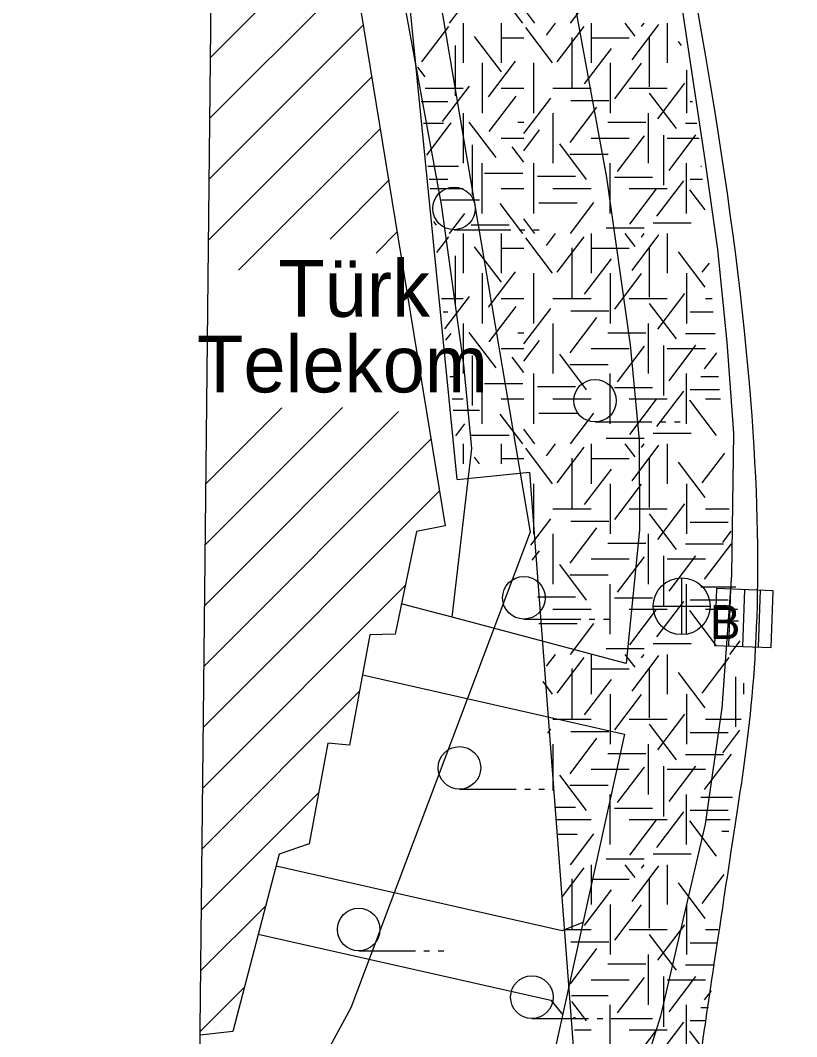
# Model space of a CAD drawing. Extents: x 419677 to 421689, y 4450851 to 4452923.
# Drawn here: x 420165.77 to 420193.13, y 4452141.03 to 4452176.82 of the extents above; entities that cross this region are included whole.
import ezdxf

# ---------------------------------------------------------------- set-up
doc = ezdxf.new("R2010")
doc.units = 0
for name, color, linetype in [('AA_HH', 7, 'Continuous'), ('Level 10', 7, 'Continuous'), ('Level 41', 7, 'Continuous'), ('Level 62', 7, 'Continuous')]:
    doc.layers.add(name, color=color, linetype=linetype)

msp = doc.modelspace()

# ---------------------------------------------------------------- linework, layer by layer
at = {"layer": 'AA_HH'}
for p, q in [((420172.473, 4452175.514), (420177.251, 4452180.293)), ((420172.45, 4452173.37), (420177.55, 4452178.47)), ((420172.428, 4452171.225), (420177.849, 4452176.647)), ((420172.405, 4452169.081), (420178.147, 4452174.824)), ((420173.461, 4452168.016), (420178.446, 4452173.002)), ((420176.684, 4452169.118), (420178.745, 4452171.179)), ((420178.312, 4452168.624), (420179.043, 4452169.356)), ((420181.054, 4452169.447), (420183.054, 4452169.447)), ((420183.354, 4452169.447), (420183.554, 4452169.447)), ((420183.854, 4452169.447), (420184.054, 4452169.447)), ((420172.292, 4452158.36), (420177.121, 4452163.19)), ((420172.315, 4452160.505), (420174.981, 4452163.171)), ((420172.269, 4452156.216), (420179.097, 4452163.045)), ((420186.024, 4452162.675), (420188.024, 4452162.675)), ((420188.324, 4452162.675), (420188.524, 4452162.675)), ((420188.824, 4452162.675), (420189.024, 4452162.675)), ((420172.247, 4452154.072), (420180.238, 4452162.065)), ((420172.224, 4452151.928), (420180.536, 4452160.242)), ((420189.077, 4452157.187), (420189.077, 4452155.187)), ((420172.201, 4452149.784), (420179.331, 4452156.915)), ((420190.309, 4452156.805), (420190.238, 4452154.807)), ((420190.309, 4452156.805), (420190.238, 4452154.807)), ((420192.307, 4452156.734), (420190.309, 4452156.805)), ((420192.307, 4452156.734), (420190.309, 4452156.805)), ((420190.742, 4452154.789), (420190.813, 4452156.787)), ((420191.237, 4452154.771), (420191.308, 4452156.77)), ((420191.784, 4452154.752), (420191.855, 4452156.75)), ((420192.236, 4452154.736), (420192.307, 4452156.734)), ((420192.236, 4452154.736), (420192.307, 4452156.734)), ((420188.077, 4452156.187), (420190.077, 4452156.187)), ((420183.518, 4452155.736), (420185.518, 4452155.736)), ((420185.818, 4452155.736), (420186.018, 4452155.736)), ((420186.318, 4452155.736), (420186.518, 4452155.736)), ((420190.238, 4452154.807), (420192.236, 4452154.736)), ((420190.238, 4452154.807), (420192.236, 4452154.736)), ((420172.179, 4452147.64), (420177.716, 4452153.178)), ((420172.156, 4452145.495), (420176.284, 4452149.624)), ((420181.244, 4452149.743), (420183.244, 4452149.743)), ((420183.544, 4452149.743), (420183.744, 4452149.743)), ((420184.044, 4452149.743), (420184.244, 4452149.743)), ((420172.133, 4452143.351), (420174.417, 4452145.635)), ((420177.694, 4452144.051), (420179.694, 4452144.051)), ((420179.994, 4452144.051), (420180.194, 4452144.051)), ((420180.494, 4452144.051), (420180.694, 4452144.051)), ((420172.111, 4452141.207), (420173.667, 4452142.764)), ((420183.797, 4452141.668), (420185.797, 4452141.668)), ((420186.097, 4452141.668), (420186.297, 4452141.668)), ((420186.597, 4452141.668), (420186.797, 4452141.668))]:
    msp.add_line(p, q, dxfattribs=at)
msp.add_lwpolyline([(420173.096, 4452234.536), (420705.284, 4452228.915), (420698.004, 4451534.891), (420165.768, 4451540.511)], close=True, dxfattribs=at)
for points in [[(420184.995, 4452198.251), (420186.585, 4452189.816), (420188.874, 4452178.7), (420189.889, 4452171.907), (420190.342, 4452168.755), (420190.666, 4452165.489), (420190.901, 4452162.284), (420190.838, 4452157.288), (420190.488, 4452152.611), (420189.908, 4452148.513), (420188.334, 4452141.751), (420186.555, 4452136.103), (420182.715, 4452127.295), (420181.636, 4452125.222), (420180.061, 4452122.697), (420176.07, 4452116.914), (420173.997, 4452114.39), (420172.441, 4452112.559), (420171.802, 4452111.929)], [(420172.549, 4452182.659), (420176.766, 4452183.264), (420180.737, 4452159.016), (420179.728, 4452158.821), (420178.974, 4452155.204), (420178.081, 4452155.183), (420177.371, 4452151.291), (420176.604, 4452151.358), (420175.946, 4452147.817), (420174.889, 4452147.451), (420173.257, 4452141.204), (420172.109, 4452141.08)], [(420172.549, 4452182.659), (420176.766, 4452183.264), (420180.737, 4452159.016), (420179.728, 4452158.821), (420178.974, 4452155.204), (420178.081, 4452155.183), (420177.371, 4452151.291), (420176.604, 4452151.358), (420175.946, 4452147.817), (420174.889, 4452147.451), (420173.257, 4452141.204), (420172.109, 4452141.08)], [(420178.869, 4452179.823), (420184.668, 4452180.892), (420186.432, 4452171.28), (420187.258, 4452165.392), (420187.579, 4452162.035), (420187.586, 4452158.882), (420187.12, 4452154.169), (420180.984, 4452155.797)], [(420180.984, 4452155.797), (420181.684, 4452161.743), (420181.403, 4452164.692), (420180.611, 4452170.329), (420178.869, 4452179.823)], [(420180.984, 4452155.797), (420179.196, 4452156.272)], [(420177.823, 4452153.769), (420187.066, 4452151.679), (420184.268, 4452139.01)], [(420174.782, 4452147.043), (420184.861, 4452144.763), (420185.604, 4452145.058)], [(420174.154, 4452144.639), (420184.466, 4452142.307), (420184.884, 4452141.799)]]:
    msp.add_lwpolyline(points, dxfattribs=at)
for centre, radius in [((420181.054, 4452170.197), 0.75), ((420186.024, 4452163.425), 0.75), ((420183.518, 4452156.486), 0.75), ((420189.077, 4452156.187), 1), ((420181.244, 4452150.493), 0.75), ((420177.694, 4452144.801), 0.75), ((420183.797, 4452142.418), 0.75)]:
    msp.add_circle(centre, radius, dxfattribs=at)
at = {"layer": 'Level 10'}
msp.add_lwpolyline([(420175.098, 4452209.758), (420183.741, 4452158.794), (420177.416, 4452142.041), (420172.015, 4452132.085)], dxfattribs=at)
at = {"layer": 'Level 41'}
for p, q in [((420183.48, 4452176.718), (420182.678, 4452177.774)), ((420185.156, 4452176.718), (420185.985, 4452177.809)), ((420180.897, 4452176.718), (420181.434, 4452177.424)), ((420183.903, 4452176.718), (420183.509, 4452177.236)), ((420179.925, 4452175.355), (420180.874, 4452176.605)), ((420181.378, 4452176.718), (420181.378, 4452175.32)), ((420182.721, 4452176.718), (420182.721, 4452175.32)), ((420182.721, 4452176.718), (420182.721, 4452175.32)), ((420184.53, 4452175.32), (420183.581, 4452176.57)), ((420184.319, 4452176.301), (420184.636, 4452176.718)), ((420184.69, 4452175.355), (420185.639, 4452176.605)), ((420185.885, 4452176.718), (420185.885, 4452175.32)), ((420187.434, 4452176.266), (420187.09, 4452176.718)), ((420187.327, 4452175.424), (420188.277, 4452176.674)), ((420187.66, 4452176.598), (420187.751, 4452176.718)), ((420188.571, 4452176.718), (420188.571, 4452175.32)), ((420182.722, 4452175.004), (420181.773, 4452176.253)), ((420182.721, 4452176.204), (420183.509, 4452176.204)), ((420185.21, 4452176.216), (420185.21, 4452174.449)), ((420185.885, 4452176.204), (420187.228, 4452176.204)), ((420187.927, 4452176.251), (420187.927, 4452174.484)), ((420189.07, 4452175.936), (420188.962, 4452176.078)), ((420181.096, 4452175.93), (420181.096, 4452174.163)), ((420185.65, 4452174.583), (420186.599, 4452175.833)), ((420182.27, 4452174.127), (420183.219, 4452175.377)), ((420180.032, 4452174.829), (420179.773, 4452175.17)), ((420182.05, 4452175.32), (420182.05, 4452173.553)), ((420182.05, 4452175.32), (420182.05, 4452173.553)), ((420183.871, 4452173.553), (420183.871, 4452175.32)), ((420186.557, 4452175.32), (420186.557, 4452173.553)), ((420186.716, 4452174.058), (420187.665, 4452175.308)), ((420189.243, 4452175.062), (420189.243, 4452173.553)), ((420180.035, 4452174.436), (420181.378, 4452174.436)), ((420180.645, 4452173.252), (420181.594, 4452174.502)), ((420182.721, 4452174.436), (420183.509, 4452174.436)), ((420184.542, 4452174.436), (420185.885, 4452174.436)), ((420187.228, 4452174.436), (420188.571, 4452174.436)), ((420188.233, 4452173.357), (420189.184, 4452174.606)), ((420179.898, 4452173.966), (420180.838, 4452173.966)), ((420182.296, 4452172.901), (420183.246, 4452174.15)), ((420183.519, 4452172.832), (420184.468, 4452174.081)), ((420185.166, 4452174.002), (420186.509, 4452174.002)), ((420188.899, 4452173.007), (420187.949, 4452174.256)), ((420189.374, 4452173.966), (420189.46, 4452173.966)), ((420181.378, 4452173.553), (420181.378, 4452171.786)), ((420184.542, 4452173.553), (420184.542, 4452171.786)), ((420185.144, 4452172.515), (420186.093, 4452173.765)), ((420187.9, 4452173.553), (420187.9, 4452171.786)), ((420179.978, 4452173.196), (420180.678, 4452173.196)), ((420180.094, 4452172.073), (420180.955, 4452173.205)), ((420182.535, 4452171.989), (420181.586, 4452173.238)), ((420183.305, 4452173.229), (420183.509, 4452173.229)), ((420186.472, 4452173.229), (420187.815, 4452173.229)), ((420189.214, 4452173.196), (420189.612, 4452173.196)), ((420183.509, 4452172.223), (420184.068, 4452172.959)), ((420180.033, 4452172.669), (420180.035, 4452172.669)), ((420182.721, 4452172.669), (420183.509, 4452172.669)), ((420185.885, 4452172.669), (420187.228, 4452172.669)), ((420186.821, 4452171.499), (420187.771, 4452172.749)), ((420188.432, 4452172.781), (420188.432, 4452171.013)), ((420188.571, 4452172.669), (420189.695, 4452172.669)), ((420188.632, 4452171.535), (420189.581, 4452172.784)), ((420181.696, 4452172.431), (420181.696, 4452170.663)), ((420183.509, 4452171.829), (420183.103, 4452172.363)), ((420185.729, 4452171.218), (420184.78, 4452172.468)), ((420182.05, 4452170.018), (420182.05, 4452171.786)), ((420183.871, 4452170.018), (420183.871, 4452171.786)), ((420185.139, 4452172.109), (420186.482, 4452172.109)), ((420186.557, 4452170.018), (420186.557, 4452171.786)), ((420189.243, 4452170.018), (420189.243, 4452171.786)), ((420180.134, 4452171.688), (420181.212, 4452171.688)), ((420182.132, 4452171.443), (420183.475, 4452171.443)), ((420189.748, 4452171.688), (420189.775, 4452171.688)), ((420180.182, 4452171.232), (420180.838, 4452171.232)), ((420183.994, 4452171.337), (420185.337, 4452171.337)), ((420186.711, 4452171.303), (420188.054, 4452171.303)), ((420188.207, 4452169.921), (420189.156, 4452171.171)), ((420189.374, 4452171.232), (420189.812, 4452171.232)), ((420180.216, 4452170.902), (420181.378, 4452170.902)), ((420182.721, 4452170.902), (420183.509, 4452170.902)), ((420184.542, 4452170.902), (420185.885, 4452170.902)), ((420187.228, 4452170.902), (420188.571, 4452170.902)), ((420187.247, 4452169.642), (420188.196, 4452170.891)), ((420189.9, 4452170.145), (420189.36, 4452170.856)), ((420180.614, 4452170.495), (420181.957, 4452170.495)), ((420183.48, 4452169.309), (420182.678, 4452170.365)), ((420184.048, 4452170.391), (420185.39, 4452170.391)), ((420185.156, 4452169.309), (420185.985, 4452170.4)), ((420180.897, 4452169.309), (420181.434, 4452170.015)), ((420180.431, 4452169.607), (420180.338, 4452169.73)), ((420181.653, 4452169.621), (420182.996, 4452169.621)), ((420183.903, 4452169.309), (420183.509, 4452169.827)), ((420188.07, 4452169.69), (420189.413, 4452169.69)), ((420181.378, 4452169.309), (420181.378, 4452167.911)), ((420182.721, 4452169.309), (420182.721, 4452167.911)), ((420182.721, 4452169.309), (420182.721, 4452167.911)), ((420184.319, 4452168.892), (420184.636, 4452169.309)), ((420185.885, 4452169.309), (420185.885, 4452167.911)), ((420186.418, 4452169.515), (420187.761, 4452169.515)), ((420187.434, 4452168.857), (420187.09, 4452169.309)), ((420187.327, 4452168.015), (420188.277, 4452169.265)), ((420187.66, 4452169.189), (420187.751, 4452169.309)), ((420188.571, 4452169.309), (420188.571, 4452167.911)), ((420180.451, 4452168.639), (420180.874, 4452169.196)), ((420184.53, 4452167.911), (420183.581, 4452169.161)), ((420184.69, 4452167.946), (420185.639, 4452169.196)), ((420182.722, 4452167.595), (420181.773, 4452168.844)), ((420182.721, 4452168.795), (420183.509, 4452168.795)), ((420185.21, 4452168.807), (420185.21, 4452167.04)), ((420185.885, 4452168.795), (420187.228, 4452168.795)), ((420187.927, 4452168.842), (420187.927, 4452167.075)), ((420189.911, 4452167.42), (420188.962, 4452168.669)), ((420181.096, 4452168.521), (420181.096, 4452166.754)), ((420185.65, 4452167.174), (420186.599, 4452168.424)), ((420189.804, 4452167.946), (420190.053, 4452168.274)), ((420182.05, 4452167.911), (420182.05, 4452166.144)), ((420182.05, 4452167.911), (420182.05, 4452166.144)), ((420182.27, 4452166.718), (420183.219, 4452167.968)), ((420183.871, 4452166.144), (420183.871, 4452167.911)), ((420186.557, 4452167.911), (420186.557, 4452166.144)), ((420186.716, 4452166.649), (420187.665, 4452167.899)), ((420189.243, 4452167.911), (420189.243, 4452166.144)), ((420188.233, 4452165.948), (420189.184, 4452167.197)), ((420180.618, 4452167.027), (420181.378, 4452167.027)), ((420180.729, 4452165.954), (420181.594, 4452167.093)), ((420182.721, 4452167.027), (420183.509, 4452167.027)), ((420184.542, 4452167.027), (420185.885, 4452167.027)), ((420187.228, 4452167.027), (420188.571, 4452167.027)), ((420188.899, 4452165.598), (420187.949, 4452166.847)), ((420189.914, 4452167.027), (420190.154, 4452167.027)), ((420180.667, 4452166.557), (420180.838, 4452166.557)), ((420182.296, 4452165.492), (420183.246, 4452166.741)), ((420183.519, 4452165.423), (420184.468, 4452166.672)), ((420185.166, 4452166.593), (420186.509, 4452166.593)), ((420189.374, 4452166.557), (420190.193, 4452166.557)), ((420181.378, 4452166.144), (420181.378, 4452164.377)), ((420184.542, 4452166.144), (420184.542, 4452164.377)), ((420185.144, 4452165.106), (420186.093, 4452166.356)), ((420187.9, 4452166.144), (420187.9, 4452164.377)), ((420180.771, 4452165.554), (420180.955, 4452165.796)), ((420182.535, 4452164.58), (420181.586, 4452165.829)), ((420183.305, 4452165.82), (420183.509, 4452165.82)), ((420186.472, 4452165.82), (420187.815, 4452165.82)), ((420189.214, 4452165.787), (420190.255, 4452165.787)), ((420183.509, 4452164.814), (420184.068, 4452165.55)), ((420186.821, 4452164.09), (420187.771, 4452165.34)), ((420188.432, 4452165.372), (420188.432, 4452163.604)), ((420188.632, 4452164.126), (420189.581, 4452165.375)), ((420181.696, 4452165.022), (420181.696, 4452163.254)), ((420182.721, 4452165.26), (420183.509, 4452165.26)), ((420185.729, 4452163.809), (420184.78, 4452165.059)), ((420185.885, 4452165.26), (420187.228, 4452165.26)), ((420188.571, 4452165.26), (420189.914, 4452165.26)), ((420189.884, 4452164.546), (420190.311, 4452165.107)), ((420183.509, 4452164.42), (420183.103, 4452164.954)), ((420185.139, 4452164.7), (420186.482, 4452164.7)), ((420180.903, 4452164.279), (420181.212, 4452164.279)), ((420182.05, 4452162.609), (420182.05, 4452164.377)), ((420183.871, 4452162.609), (420183.871, 4452164.377)), ((420186.557, 4452162.609), (420186.557, 4452164.377)), ((420189.243, 4452162.609), (420189.243, 4452164.377)), ((420189.748, 4452164.279), (420190.378, 4452164.279)), ((420182.132, 4452164.034), (420183.475, 4452164.034)), ((420183.994, 4452163.928), (420185.337, 4452163.928)), ((420186.711, 4452163.894), (420188.054, 4452163.894)), ((420188.207, 4452162.512), (420189.156, 4452163.762)), ((420189.374, 4452163.823), (420190.415, 4452163.823)), ((420180.985, 4452163.493), (420181.378, 4452163.493)), ((420182.721, 4452163.493), (420183.509, 4452163.493)), ((420184.542, 4452163.493), (420185.885, 4452163.493)), ((420187.228, 4452163.493), (420188.571, 4452163.493)), ((420187.247, 4452162.233), (420188.196, 4452163.482)), ((420190.31, 4452162.198), (420189.36, 4452163.447)), ((420189.914, 4452163.493), (420190.442, 4452163.493)), ((420181.027, 4452163.086), (420181.957, 4452163.086)), ((420183.48, 4452161.9), (420182.678, 4452162.956)), ((420184.048, 4452162.982), (420185.39, 4452162.982)), ((420185.156, 4452161.9), (420185.985, 4452162.991)), ((420181.12, 4452162.193), (420181.434, 4452162.606)), ((420181.653, 4452162.212), (420182.996, 4452162.212)), ((420183.903, 4452161.9), (420183.509, 4452162.418)), ((420186.418, 4452162.106), (420187.761, 4452162.106)), ((420188.07, 4452162.281), (420189.413, 4452162.281)), ((420181.378, 4452161.9), (420181.378, 4452161.197)), ((420182.721, 4452161.9), (420182.721, 4452161.197)), ((420182.721, 4452161.9), (420182.721, 4452161.197)), ((420184.53, 4452160.502), (420183.581, 4452161.752)), ((420184.319, 4452161.483), (420184.636, 4452161.9)), ((420184.69, 4452160.537), (420185.639, 4452161.787)), ((420185.885, 4452161.9), (420185.885, 4452160.502)), ((420187.434, 4452161.448), (420187.09, 4452161.9)), ((420187.327, 4452160.606), (420188.277, 4452161.856)), ((420187.66, 4452161.78), (420187.751, 4452161.9)), ((420188.571, 4452161.9), (420188.571, 4452160.502)), ((420181.954, 4452161.197), (420181.773, 4452161.435)), ((420182.721, 4452161.386), (420183.509, 4452161.386)), ((420185.21, 4452161.398), (420185.21, 4452159.631)), ((420185.885, 4452161.386), (420187.228, 4452161.386)), ((420187.927, 4452161.433), (420187.927, 4452159.666)), ((420189.804, 4452160.537), (420190.597, 4452161.582)), ((420189.911, 4452160.011), (420188.962, 4452161.26)), ((420185.65, 4452159.765), (420186.599, 4452161.015)), ((420183.871, 4452158.735), (420183.871, 4452160.502)), ((420186.557, 4452160.502), (420186.557, 4452158.735)), ((420186.716, 4452159.24), (420187.665, 4452160.49)), ((420189.243, 4452160.502), (420189.243, 4452158.735)), ((420184.542, 4452159.618), (420185.885, 4452159.618)), ((420187.228, 4452159.618), (420188.571, 4452159.618)), ((420188.233, 4452158.539), (420189.184, 4452159.788)), ((420189.914, 4452159.618), (420190.757, 4452159.618)), ((420183.766, 4452158.339), (420184.468, 4452159.263)), ((420188.899, 4452158.189), (420187.949, 4452159.438)), ((420185.144, 4452157.697), (420186.093, 4452158.947)), ((420185.166, 4452159.184), (420186.509, 4452159.184)), ((420189.374, 4452159.148), (420190.717, 4452159.148)), ((420184.542, 4452158.735), (420184.542, 4452156.968)), ((420187.9, 4452158.735), (420187.9, 4452156.968)), ((420190.524, 4452158.434), (420190.822, 4452158.826)), ((420186.472, 4452158.411), (420187.815, 4452158.411)), ((420189.214, 4452158.378), (420190.557, 4452158.378)), ((420189.884, 4452157.137), (420190.834, 4452158.387)), ((420183.814, 4452157.806), (420184.068, 4452158.141)), ((420185.885, 4452157.851), (420187.228, 4452157.851)), ((420186.821, 4452156.681), (420187.771, 4452157.931)), ((420188.432, 4452157.963), (420188.432, 4452156.195)), ((420188.571, 4452157.851), (420189.914, 4452157.851)), ((420188.632, 4452156.717), (420189.581, 4452157.966)), ((420185.729, 4452156.4), (420184.78, 4452157.65)), ((420185.139, 4452157.291), (420186.482, 4452157.291)), ((420186.557, 4452155.2), (420186.557, 4452156.968)), ((420189.243, 4452155.2), (420189.243, 4452156.968)), ((420189.748, 4452156.87), (420190.981, 4452156.87)), ((420183.994, 4452156.519), (420185.337, 4452156.519)), ((420186.711, 4452156.485), (420188.054, 4452156.485)), ((420189.374, 4452156.414), (420190.717, 4452156.414)), ((420184.542, 4452156.084), (420185.885, 4452156.084)), ((420187.228, 4452156.084), (420188.571, 4452156.084)), ((420187.247, 4452154.824), (420188.196, 4452156.073)), ((420188.207, 4452155.103), (420189.156, 4452156.353)), ((420190.31, 4452154.789), (420189.36, 4452156.038)), ((420189.914, 4452156.084), (420191.045, 4452156.084)), ((420190.493, 4452155.677), (420191.078, 4452155.677)), ((420184.048, 4452155.573), (420185.39, 4452155.573)), ((420185.156, 4452154.491), (420185.985, 4452155.582)), ((420190.776, 4452154.491), (420191.136, 4452154.964)), ((420186.418, 4452154.697), (420187.761, 4452154.697)), ((420188.07, 4452154.872), (420189.413, 4452154.872)), ((420184.319, 4452154.074), (420184.636, 4452154.491)), ((420184.69, 4452153.128), (420185.639, 4452154.378)), ((420185.885, 4452154.491), (420185.885, 4452153.093)), ((420187.434, 4452154.039), (420187.09, 4452154.491)), ((420187.327, 4452153.197), (420188.277, 4452154.447)), ((420187.66, 4452154.371), (420187.751, 4452154.491)), ((420188.571, 4452154.491), (420188.571, 4452153.093)), ((420189.804, 4452153.128), (420190.753, 4452154.378)), ((420185.21, 4452153.989), (420185.21, 4452152.222)), ((420185.885, 4452153.977), (420187.228, 4452153.977)), ((420187.927, 4452154.024), (420187.927, 4452152.257)), ((420184.53, 4452153.093), (420184.198, 4452153.53)), ((420185.65, 4452152.356), (420186.599, 4452153.606)), ((420189.911, 4452152.602), (420188.962, 4452153.851)), ((420190.975, 4452153.703), (420190.975, 4452151.936)), ((420191.257, 4452153.48), (420191.257, 4452153.093)), ((420186.557, 4452153.093), (420186.557, 4452151.326)), ((420186.716, 4452151.831), (420187.665, 4452153.081)), ((420189.243, 4452153.093), (420189.243, 4452151.326)), ((420184.542, 4452152.209), (420185.885, 4452152.209)), ((420187.228, 4452152.209), (420188.571, 4452152.209)), ((420188.233, 4452151.13), (420189.184, 4452152.379)), ((420189.914, 4452152.209), (420191.173, 4452152.209)), ((420184.361, 4452151.713), (420184.468, 4452151.854)), ((420185.166, 4452151.775), (420186.509, 4452151.775)), ((420188.899, 4452150.78), (420187.949, 4452152.029)), ((420189.374, 4452151.739), (420190.717, 4452151.739)), ((420190.524, 4452151.025), (420191.131, 4452151.824)), ((420185.144, 4452150.288), (420186.093, 4452151.538)), ((420184.542, 4452151.326), (420184.542, 4452149.702)), ((420186.472, 4452151.002), (420187.815, 4452151.002)), ((420187.9, 4452151.326), (420187.9, 4452149.559)), ((420189.214, 4452150.969), (420190.557, 4452150.969)), ((420189.884, 4452149.728), (420190.834, 4452150.978)), ((420185.885, 4452150.442), (420187.228, 4452150.442)), ((420186.821, 4452149.272), (420187.771, 4452150.522)), ((420188.432, 4452150.554), (420188.432, 4452148.786)), ((420188.571, 4452150.442), (420189.914, 4452150.442)), ((420188.632, 4452149.308), (420189.581, 4452150.557)), ((420185.729, 4452148.991), (420184.78, 4452150.241)), ((420185.139, 4452149.882), (420186.482, 4452149.882)), ((420186.557, 4452147.791), (420186.557, 4452149.559)), ((420189.243, 4452147.791), (420189.243, 4452149.559)), ((420189.748, 4452149.461), (420190.874, 4452149.461)), ((420184.595, 4452149.11), (420185.337, 4452149.11)), ((420186.711, 4452149.076), (420188.054, 4452149.076)), ((420188.207, 4452147.694), (420189.156, 4452148.944)), ((420189.374, 4452149.005), (420190.717, 4452149.005)), ((420184.634, 4452148.675), (420185.885, 4452148.675)), ((420187.228, 4452148.675), (420188.571, 4452148.675)), ((420187.247, 4452147.415), (420188.196, 4452148.664)), ((420190.31, 4452147.38), (420189.36, 4452148.629)), ((420189.914, 4452148.675), (420190.788, 4452148.675)), ((420184.68, 4452148.164), (420185.39, 4452148.164)), ((420185.156, 4452147.082), (420185.985, 4452148.173)), ((420190.493, 4452148.268), (420190.744, 4452148.268)), ((420188.07, 4452147.463), (420189.413, 4452147.463)), ((420185.885, 4452147.082), (420185.885, 4452145.684)), ((420186.418, 4452147.288), (420187.761, 4452147.288)), ((420187.434, 4452146.63), (420187.09, 4452147.082)), ((420187.66, 4452146.962), (420187.751, 4452147.082)), ((420188.571, 4452147.082), (420188.571, 4452145.684)), ((420184.878, 4452145.966), (420185.639, 4452146.969)), ((420187.327, 4452145.788), (420188.277, 4452147.038)), ((420189.804, 4452145.719), (420190.578, 4452146.738)), ((420185.21, 4452146.58), (420185.21, 4452144.813)), ((420185.885, 4452146.568), (420187.228, 4452146.568)), ((420187.927, 4452146.615), (420187.927, 4452144.848)), ((420189.911, 4452145.193), (420188.962, 4452146.442)), ((420185.65, 4452144.947), (420186.599, 4452146.197)), ((420186.557, 4452145.684), (420186.557, 4452143.917)), ((420186.716, 4452144.422), (420187.665, 4452145.672)), ((420189.243, 4452145.684), (420189.243, 4452143.917)), ((420188.233, 4452143.721), (420189.184, 4452144.97)), ((420184.982, 4452144.8), (420185.885, 4452144.8)), ((420187.228, 4452144.8), (420188.571, 4452144.8)), ((420188.899, 4452143.371), (420187.949, 4452144.62)), ((420189.914, 4452144.8), (420190.367, 4452144.8)), ((420185.166, 4452144.366), (420186.509, 4452144.366)), ((420189.374, 4452144.33), (420190.316, 4452144.33)), ((420185.154, 4452142.892), (420186.093, 4452144.129)), ((420187.9, 4452143.917), (420187.9, 4452142.15)), ((420186.472, 4452143.593), (420187.815, 4452143.593)), ((420189.214, 4452143.56), (420190.232, 4452143.56)), ((420188.432, 4452143.145), (420188.432, 4452141.377)), ((420188.632, 4452141.899), (420189.581, 4452143.148)), ((420185.885, 4452143.033), (420187.228, 4452143.033)), ((420186.821, 4452141.863), (420187.771, 4452143.113)), ((420188.571, 4452143.033), (420189.914, 4452143.033)), ((420185.192, 4452142.473), (420186.482, 4452142.473)), ((420189.884, 4452142.319), (420190.13, 4452142.642)), ((420185.729, 4452141.582), (420185.21, 4452142.265)), ((420186.557, 4452140.382), (420186.557, 4452142.15)), ((420189.243, 4452140.382), (420189.243, 4452142.15)), ((420189.748, 4452142.052), (420190.024, 4452142.052)), ((420185.261, 4452141.701), (420185.337, 4452141.701)), ((420186.711, 4452141.667), (420188.054, 4452141.667)), ((420188.207, 4452140.285), (420189.156, 4452141.535)), ((420189.374, 4452141.596), (420189.942, 4452141.596)), ((420185.3, 4452141.266), (420185.885, 4452141.266)), ((420187.228, 4452141.266), (420188.571, 4452141.266)), ((420187.247, 4452140.006), (420188.196, 4452141.255)), ((420189.776, 4452140.673), (420189.36, 4452141.22))]:
    msp.add_line(p, q, dxfattribs=at)
at = {"layer": 'Level 62'}
for p, q in [((420181.168, 4452160.655), (420178.715, 4452185.267)), ((420181.168, 4452160.655), (420178.715, 4452185.267)), ((420181.168, 4452160.655), (420178.715, 4452185.267)), ((420181.168, 4452160.655), (420183.712, 4452160.912)), ((420181.168, 4452160.655), (420183.712, 4452160.912)), ((420181.168, 4452160.655), (420183.712, 4452160.912)), ((420183.712, 4452160.912), (420185.25, 4452140.69)), ((420183.712, 4452160.912), (420185.25, 4452140.69)), ((420183.712, 4452160.912), (420185.25, 4452140.69))]:
    msp.add_line(p, q, dxfattribs=at)
msp.add_open_spline([(420188.507, 4452183.026), (420192.939, 4452161.365), (420190.647, 4452146.574), (420189.855, 4452141.169), (420189.727, 4452140.276)], degree=3, dxfattribs=at)

# ---------------------------------------------------------------- texts
at = {"layer": 'AA_HH'}
for s, height, p in [('Türk', 2, (420174.859, 4452166.379)), ('Telekom', 2, (420171.998, 4452163.717)), ('B', 1.2, (420190.077, 4452155.026))]:
    msp.add_text(s, height=height, dxfattribs=at).set_placement(p)

doc.saveas('drawing.dxf')
